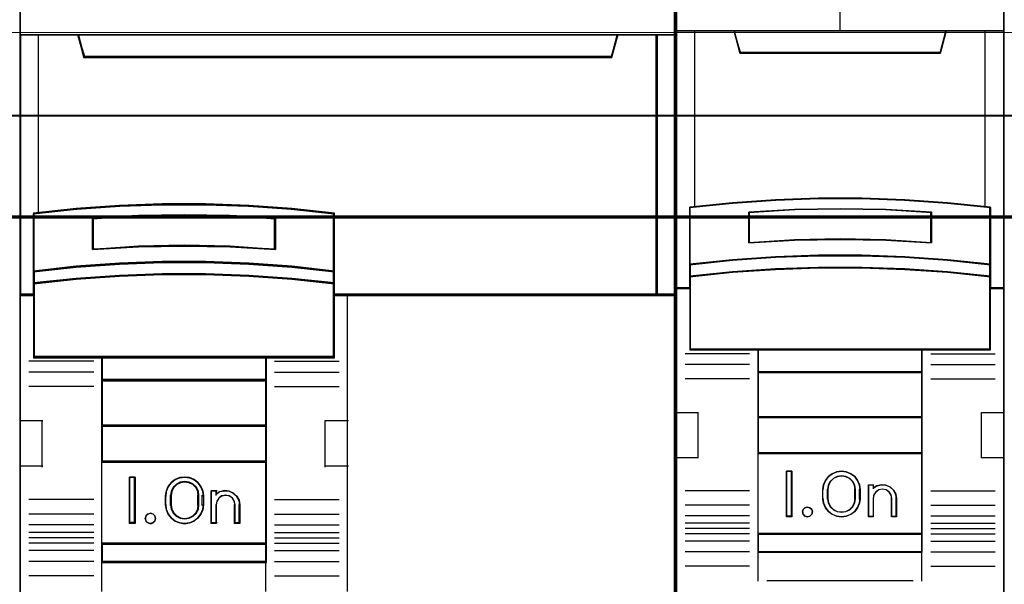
# Model space of a CAD drawing. Header units: millimetres. Extents: x -1290 to 1795, y -4192 to -1311.
# Tile 533 of 656: x 1095.66 to 1106.45, y -3008.57 to -3002.38. Entities that reach past the tile are written whole.
import ezdxf

# ---------------------------------------------------------------- set-up
doc = ezdxf.new("R2010")
doc.units = ezdxf.units.MM
doc.layers.add('30', color=7, linetype='Continuous')
doc.layers.add('45', color=7, linetype='Continuous')
doc.layers.add('Aparatura', color=7, linetype='Continuous', lineweight=13)

# ---------------------------------------------------------------- blocks, each defined once
blk = doc.blocks.new('*U415')
at = {"layer": '45', "color": 139}
for points in [[(243.581396, -533.603058), (243.581396, -616.261383)], [(279.443209, -533.603058), (279.443209, -616.261383)], [(243.581396, -552.51896), (279.507661, -552.51896)], [(246.760997, -552.51896), (247.142334, -553.764939)], [(276.345963, -552.51896), (275.964626, -553.764939)], [(247.076092, -553.69851), (276.030868, -553.69851)], [(260.829297, -562.350345), (258.478557, -562.074304), (256.133386, -561.892367), (253.760364, -561.791988), (251.387341, -561.791988), (249.042171, -561.892367), (246.674719, -562.074304), (244.335119, -562.350345)], [(244.335119, -562.283917), (244.335119, -570.221199)], [(257.599568, -562.621444), (255.097868, -562.43797), (252.585, -562.384457), (250.077717, -562.43797), (247.564849, -562.621444)], [(247.564849, -564.289333), (247.564849, -562.555016)], [(257.533326, -564.289333), (257.533326, -562.555016)], [(260.763056, -570.221199), (260.763056, -562.283917)], [(257.599568, -564.289333), (255.097868, -564.104469), (252.585, -564.05055), (250.077717, -564.104469), (247.564849, -564.289333)], [(260.829297, -565.508381), (258.478557, -565.225159), (256.133386, -565.048931), (253.760364, -564.948229), (251.387341, -564.948229), (249.042171, -565.048931), (246.674719, -565.225159), (244.335119, -565.508381)], [(260.829297, -566.17805), (258.478557, -565.901121), (256.133386, -565.7186), (253.760364, -565.617898), (251.387341, -565.617898), (249.042171, -565.7186), (246.674719, -565.901121), (244.335119, -566.17805)], [(244.401361, -566.738202), (243.581396, -566.738202)], [(279.507661, -566.738202), (260.763056, -566.738202)], [(261.522149, -566.738202), (261.522149, -583.038266)], [(260.829297, -570.15477), (244.335119, -570.15477)], [(248.058976, -570.15477), (248.058976, -581.438601)], [(248.058976, -570.15477), (257.10007, -570.15477)], [(257.035618, -570.15477), (257.035618, -581.438601)], [(247.63109, -570.415097), (244.075523, -570.415097)], [(257.533326, -570.415097), (261.078151, -570.415097)], [(247.63109, -571.007566), (244.075523, -571.007566)], [(257.533326, -571.007566), (261.078151, -571.007566)], [(247.63109, -571.806501), (244.075523, -571.806501)], [(248.058976, -571.424089), (257.10007, -571.424089)], [(257.533326, -571.806501), (261.078151, -571.806501)], [(243.581396, -573.666492), (244.85073, -573.666492)], [(244.784488, -573.666492), (244.784488, -576.214107)], [(248.058976, -573.910661), (257.10007, -573.910661)], [(260.319057, -576.214107), (260.319057, -573.666492)], [(260.319057, -573.666492), (261.588391, -573.666492)], [(243.581396, -576.147679), (244.85073, -576.147679)], [(248.058976, -575.887351), (257.10007, -575.887351)], [(260.319057, -576.147679), (261.588391, -576.147679)], [(249.904791, -576.768873), (249.595067, -576.768873)], [(249.595067, -576.768873), (249.595067, -579.321873)], [(249.838549, -576.768873), (249.838549, -579.321873)], [(253.63939, -577.820953), (253.60498, -577.554978), (253.50175, -577.294913), (253.34117, -577.070311), (253.128975, -576.898905), (252.876635, -576.792515), (252.607091, -576.768873), (252.343281, -576.792515), (252.096676, -576.898905), (251.878746, -577.070311), (251.718166, -577.294913), (251.609202, -577.554978), (251.580527, -577.820953)], [(253.394116, -577.820953), (253.353585, -577.579785), (253.23778, -577.350676), (253.069863, -577.163771), (252.849834, -577.055246), (252.606644, -577.013042), (252.375034, -577.055246), (252.155005, -577.163771), (251.981298, -577.350676), (251.871283, -577.579785), (251.836542, -577.820953)], [(251.580527, -578.325449), (251.580527, -577.754525)], [(251.836542, -578.325449), (251.836542, -577.754525)], [(253.329665, -578.325449), (253.329665, -577.754525)], [(253.573148, -578.325449), (253.573148, -577.754525)], [(254.067275, -577.50497), (254.387742, -577.50497)], [(254.067275, -577.50497), (254.067275, -579.321873)], [(254.3215, -577.50497), (254.3215, -577.770683)], [(255.640963, -578.325449), (255.594256, -578.053967), (255.471651, -577.824715), (255.290663, -577.637694), (255.051291, -577.535135), (254.788566, -577.50497), (254.53168, -577.571332), (254.3215, -577.722156)], [(255.386738, -578.325449), (255.339394, -578.099589), (255.238788, -577.917646), (255.067166, -577.804716), (254.854119, -577.754525), (254.658825, -577.804716), (254.481286, -577.917646), (254.368844, -578.099589), (254.3215, -578.325449)], [(247.63109, -577.998694), (244.075523, -577.998694)], [(251.580527, -578.259021), (251.609202, -578.530639), (251.718166, -578.778637), (251.878746, -579.003017), (252.096676, -579.174255), (252.343281, -579.28054), (252.607091, -579.321873), (252.876635, -579.28054), (253.128975, -579.174255), (253.34117, -579.003017), (253.50175, -578.778637), (253.60498, -578.530639), (253.63939, -578.259021)], [(251.836542, -578.259021), (251.871283, -578.51245), (251.981298, -578.723641), (252.155005, -578.910695), (252.375034, -579.019308), (252.606644, -579.061546), (252.849834, -579.019308), (253.069863, -578.910695), (253.23778, -578.723641), (253.353585, -578.51245), (253.394116, -578.259021)], [(254.3215, -578.259021), (254.3215, -579.321873)], [(255.320496, -578.259021), (255.320496, -579.321873)], [(255.576511, -578.259021), (255.576511, -579.321873)], [(257.533326, -577.998694), (261.078151, -577.998694)], [(247.63109, -578.795833), (244.075523, -578.795833)], [(257.533326, -578.795833), (261.078151, -578.795833)], [(247.63109, -579.388301), (244.075523, -579.388301)], [(249.904791, -579.255445), (249.595067, -579.255445)], [(254.067275, -579.255445), (254.387742, -579.255445)], [(255.320496, -579.255445), (255.640963, -579.255445)], [(257.533326, -579.388301), (261.078151, -579.388301)], [(247.63109, -579.799439), (244.075523, -579.799439)], [(257.533326, -579.799439), (261.078151, -579.799439)], [(247.63109, -580.097468), (244.075523, -580.097468)], [(247.63109, -580.391907), (244.075523, -580.391907)], [(248.058976, -580.381135), (257.10007, -580.381135)], [(257.533326, -580.097468), (261.078151, -580.097468)], [(257.533326, -580.391907), (261.078151, -580.391907)], [(247.63109, -580.795863), (244.075523, -580.795863)], [(257.533326, -580.795863), (261.078151, -580.795863)], [(247.63109, -581.388331), (244.075523, -581.388331)], [(248.058976, -581.372173), (257.10007, -581.372173)], [(248.058976, -581.372173), (248.058976, -583.038266)], [(257.035618, -581.372173), (257.035618, -583.038266)], [(257.533326, -581.388331), (261.078151, -581.388331)], [(247.63109, -582.180085), (244.075523, -582.180085)], [(257.533326, -582.180085), (261.078151, -582.180085)]]:
    blk.add_lwpolyline(points, dxfattribs=at)
at = {"layer": '45', "color": 59}
blk.add_lwpolyline([(243.613622, -597.329653), (243.613622, -576.181314), (243.613622, -573.69979), (243.613622, -566.770358), (243.613622, -566.770358), (243.613622, -552.551451), (243.613622, -545.090263), (243.613622, -533.635374), (279.475435, -533.635374), (279.475435, -545.090263), (279.475435, -552.551451), (279.475435, -566.770358), (279.475435, -593.840011)], dxfattribs=at)
at = {"layer": '45', "color": 7}
for points in [[(261.557203, -566.802835), (278.515826, -566.802835), (278.515826, -552.51896), (276.342498, -552.51896), (276.025671, -553.704182), (247.083177, -553.704182), (246.766349, -552.51896), (244.581905, -552.51896), (243.581396, -552.51896), (243.581396, -566.802835), (244.337336, -566.802835), (244.337336, -566.174055), (244.337336, -565.50076), (244.337336, -562.329039), (246.671857, -562.084204), (249.034169, -561.922836), (251.374248, -561.833805), (253.742118, -561.833805), (256.109989, -561.922836), (258.450067, -562.084204), (260.795705, -562.329039), (260.795705, -565.50076), (260.795705, -566.174055), (260.795705, -566.802835), (261.557203, -566.802835)], [(247.077919, -553.764939), (276.029041, -553.764939), (276.345963, -552.51896), (246.760997, -552.51896), (247.077919, -553.764939)], [(247.109454, -553.732622), (275.997506, -553.732622), (276.313737, -552.551276), (246.793223, -552.551276), (247.109454, -553.732622)], [(278.449584, -552.51896), (278.449584, -566.802835), (279.507661, -566.802835), (279.507661, -552.51896), (278.449584, -552.51896)], [(278.48181, -552.551276), (278.48181, -566.772314), (279.475435, -566.772314), (279.475435, -552.551276), (278.48181, -552.551276)], [(256.133386, -565.096702), (258.478557, -565.254607), (260.829297, -565.508381), (260.829297, -562.293899), (258.478557, -562.045763), (256.133386, -561.88222), (253.760364, -561.791988), (251.387341, -561.791988), (249.042171, -561.88222), (246.674719, -562.045763), (244.335119, -562.293899), (244.335119, -565.508381), (246.674719, -565.254607), (249.042171, -565.096702), (251.387341, -565.006471), (253.760364, -565.006471), (256.133386, -565.096702)], [(257.599568, -562.562322), (257.599568, -564.289333), (255.097868, -564.151631), (252.585, -564.111468), (250.077717, -564.151631), (247.564849, -564.289333), (247.564849, -562.562322), (250.077717, -562.42462), (252.585, -562.384457), (255.097868, -562.42462), (257.599568, -562.562322)], [(255.097868, -564.151631), (257.599568, -564.289333), (257.599568, -562.562322), (255.097868, -562.42462), (252.585, -562.384457), (250.077717, -562.42462), (247.564849, -562.562322), (247.564849, -564.289333), (250.077717, -564.151631), (252.585, -564.111468), (255.097868, -564.151631)], [(256.133386, -565.750541), (258.478557, -565.920374), (260.829297, -566.17805), (260.829297, -565.469439), (258.478557, -565.205906), (256.133386, -565.04193), (253.760364, -564.948229), (251.387341, -564.948229), (249.042171, -565.04193), (246.674719, -565.205906), (244.335119, -565.469439), (244.335119, -566.17805), (246.674719, -565.920374), (249.042171, -565.750541), (251.387341, -565.656841), (253.760364, -565.656841), (256.133386, -565.750541)], [(248.072908, -570.221199), (257.085938, -570.221199), (260.829297, -570.221199), (260.829297, -566.753267), (260.829297, -566.118135), (258.478557, -565.870827), (256.133386, -565.707829), (253.760364, -565.617898), (251.387341, -565.617898), (249.042171, -565.707829), (246.674719, -565.870827), (244.335119, -566.118135), (244.335119, -566.753267), (244.335119, -570.221199), (248.072908, -570.221199)], [(257.10007, -570.15477), (248.058976, -570.15477), (248.058976, -571.490517), (257.10007, -571.490517), (257.10007, -570.15477)], [(257.10007, -571.424089), (248.058976, -571.424089), (248.058976, -573.97709), (257.10007, -573.97709), (257.10007, -571.424089)], [(257.10007, -573.910661), (248.058976, -573.910661), (248.058976, -575.95378), (257.10007, -575.95378), (257.10007, -573.910661)], [(248.058976, -580.434996), (257.10007, -580.434996), (257.10007, -575.887351), (248.058976, -575.887351), (248.058976, -580.434996)], [(249.89942, -576.763487), (249.89942, -579.311101), (249.584325, -579.311101), (249.584325, -576.763487), (249.89942, -576.763487)], [(251.718842, -577.275284), (251.890831, -577.059192), (252.085753, -576.894279), (252.343737, -576.797606), (252.607454, -576.763487), (252.871171, -576.797606), (253.123422, -576.894279), (253.329809, -577.059192), (253.501798, -577.275284), (253.604992, -577.51981), (253.63939, -577.787082), (253.63939, -578.293193), (253.604992, -578.560465), (253.501798, -578.799303), (253.329809, -579.015396), (253.123422, -579.174622), (252.871171, -579.276981), (252.607454, -579.311101), (252.343737, -579.276981), (252.085753, -579.174622), (251.890831, -579.015396), (251.718842, -578.799303), (251.609916, -578.560465), (251.569785, -578.293193), (251.569785, -577.787082), (251.609916, -577.51981), (251.718842, -577.275284)], [(251.992878, -577.316597), (251.882864, -577.534001), (251.836542, -577.78001), (251.836542, -578.289192), (251.882864, -578.52948), (251.992878, -578.741162), (252.166585, -578.912796), (252.375034, -579.021498), (252.612434, -579.061546), (252.861414, -579.021498), (253.081443, -578.912796), (253.255151, -578.741162), (253.365165, -578.52948), (253.394116, -578.289192), (253.394116, -577.78001), (253.365165, -577.534001), (253.255151, -577.316597), (253.081443, -577.144963), (252.861414, -577.041982), (252.612434, -577.007655), (252.375034, -577.041982), (252.166585, -577.144963), (251.992878, -577.316597)], [(252.018635, -577.339192), (251.913173, -577.549754), (251.868767, -577.788021), (251.868767, -578.28118), (251.913173, -578.513907), (252.018635, -578.718928), (252.185154, -578.885161), (252.384977, -578.990442), (252.612554, -579.02923), (252.851231, -578.990442), (253.062156, -578.885161), (253.228675, -578.718928), (253.334137, -578.513907), (253.361891, -578.28118), (253.361891, -577.788021), (253.334137, -577.549754), (253.228675, -577.339192), (253.062156, -577.172959), (252.851231, -577.073219), (252.612554, -577.039972), (252.384977, -577.073219), (252.185154, -577.172959), (252.018635, -577.339192)], [(254.072646, -579.311101), (254.072646, -577.510356), (254.333068, -577.510356), (254.333068, -577.700211), (254.541405, -577.562135), (254.790252, -577.510356), (255.056461, -577.527616), (255.276372, -577.636926), (255.473135, -577.809521), (255.594665, -578.028142), (255.640963, -578.281282), (255.640963, -579.311101), (255.374754, -579.311101), (255.374754, -578.281282), (255.328457, -578.079921), (255.230075, -577.918832), (255.056461, -577.798015), (254.853911, -577.769249), (254.639786, -577.798015), (254.477746, -577.918832), (254.36779, -578.079921), (254.333068, -578.281282), (254.333068, -579.311101), (254.072646, -579.311101)], [(250.977009, -578.890089), (251.014787, -579.028332), (250.977009, -579.172858), (250.876269, -579.273398), (250.731454, -579.311101), (250.592936, -579.273398), (250.498492, -579.172858), (250.454418, -579.028332), (250.498492, -578.890089), (250.592936, -578.783265), (250.731454, -578.745563), (250.876269, -578.783265), (250.977009, -578.890089)], [(257.10007, -580.381135), (248.058976, -580.381135), (248.058976, -581.438601), (257.10007, -581.438601), (257.10007, -580.381135)]]:
    blk.add_lwpolyline(points, close=True, dxfattribs=at)
at = {"layer": '45', "color": 59}
for points in [[(261.557203, -566.802835), (278.515826, -566.802835), (278.515826, -552.51896), (276.342498, -552.51896), (276.025671, -553.704182), (247.083177, -553.704182), (246.766349, -552.51896), (244.581905, -552.51896), (243.581396, -552.51896), (243.581396, -566.802835), (244.337336, -566.802835), (244.337336, -566.174055), (244.337336, -565.50076), (244.337336, -562.329039), (246.671857, -562.084204), (249.034169, -561.922836), (251.374248, -561.833805), (253.742118, -561.833805), (256.109989, -561.922836), (258.450067, -562.084204), (260.795705, -562.329039), (260.795705, -565.50076), (260.795705, -566.174055), (260.795705, -566.802835), (261.557203, -566.802835)], [(261.556265, -566.772314), (278.4836, -566.772314), (278.4836, -552.551276), (276.314282, -552.551276), (275.998039, -553.731284), (247.108942, -553.731284), (246.792699, -552.551276), (244.612285, -552.551276), (243.613622, -552.551276), (243.613622, -566.772314), (244.368167, -566.772314), (244.368167, -566.1463), (244.368167, -565.475967), (244.368167, -562.318199), (246.698381, -562.074441), (249.056335, -561.913783), (251.392096, -561.825143), (253.755598, -561.825143), (256.1191, -561.913783), (258.454862, -562.074441), (260.796171, -562.318199), (260.796171, -565.475967), (260.796171, -566.1463), (260.796171, -566.772314), (261.556265, -566.772314)], [(247.077919, -553.764939), (276.029041, -553.764939), (276.345963, -552.51896), (246.760997, -552.51896), (247.077919, -553.764939)], [(278.449584, -552.51896), (278.449584, -566.802835), (279.507661, -566.802835), (279.507661, -552.51896), (278.449584, -552.51896)], [(256.133386, -565.096702), (258.478557, -565.254607), (260.829297, -565.508381), (260.829297, -562.293899), (258.478557, -562.045763), (256.133386, -561.88222), (253.760364, -561.791988), (251.387341, -561.791988), (249.042171, -561.88222), (246.674719, -562.045763), (244.335119, -562.293899), (244.335119, -565.508381), (246.674719, -565.254607), (249.042171, -565.096702), (251.387341, -565.006471), (253.760364, -565.006471), (256.133386, -565.096702)], [(257.599568, -562.562322), (257.599568, -564.289333), (255.097868, -564.151631), (252.585, -564.111468), (250.077717, -564.151631), (247.564849, -564.289333), (247.564849, -562.562322), (250.077717, -562.42462), (252.585, -562.384457), (255.097868, -562.42462), (257.599568, -562.562322)], [(255.097868, -564.151631), (257.599568, -564.289333), (257.599568, -562.562322), (255.097868, -562.42462), (252.585, -562.384457), (250.077717, -562.42462), (247.564849, -562.562322), (247.564849, -564.289333), (250.077717, -564.151631), (252.585, -564.111468), (255.097868, -564.151631)], [(255.081711, -564.123987), (257.567342, -564.257016), (257.567342, -562.588603), (255.081711, -562.455574), (252.584982, -562.416773), (250.093802, -562.455574), (247.597074, -562.588603), (247.597074, -564.257016), (250.093802, -564.123987), (252.584982, -564.085186), (255.081711, -564.123987)], [(256.133386, -565.750541), (258.478557, -565.920374), (260.829297, -566.17805), (260.829297, -565.469439), (258.478557, -565.205906), (256.133386, -565.04193), (253.760364, -564.948229), (251.387341, -564.948229), (249.042171, -565.04193), (246.674719, -565.205906), (244.335119, -565.469439), (244.335119, -566.17805), (246.674719, -565.920374), (249.042171, -565.750541), (251.387341, -565.656841), (253.760364, -565.656841), (256.133386, -565.750541)], [(256.11951, -565.740692), (258.455516, -565.901599), (260.797072, -566.145734), (260.797072, -565.474364), (258.455516, -565.224681), (256.11951, -565.069322), (253.75576, -564.980546), (251.39201, -564.980546), (249.056004, -565.069322), (246.697803, -565.224681), (244.367345, -565.474364), (244.367345, -566.145734), (246.697803, -565.901599), (249.056004, -565.740692), (251.39201, -565.651916), (253.75576, -565.651916), (256.11951, -565.740692)], [(248.072908, -570.221199), (257.085938, -570.221199), (260.829297, -570.221199), (260.829297, -566.753267), (260.829297, -566.118135), (258.478557, -565.870827), (256.133386, -565.707829), (253.760364, -565.617898), (251.387341, -565.617898), (249.042171, -565.707829), (246.674719, -565.870827), (244.335119, -566.118135), (244.335119, -566.753267), (244.335119, -570.221199), (248.072908, -570.221199)], [(248.090528, -570.188882), (257.068339, -570.188882), (260.797072, -570.188882), (260.797072, -566.769642), (260.797072, -566.143428), (258.455516, -565.899592), (256.11951, -565.738882), (253.75576, -565.650215), (251.39201, -565.650215), (249.056004, -565.738882), (246.697803, -565.899592), (244.367345, -566.143428), (244.367345, -566.769642), (244.367345, -570.188882), (248.090528, -570.188882)], [(257.10007, -570.15477), (248.058976, -570.15477), (248.058976, -571.490517), (257.10007, -571.490517), (257.10007, -570.15477)], [(257.067844, -570.187087), (248.091201, -570.187087), (248.091201, -571.458201), (257.067844, -571.458201), (257.067844, -570.187087)], [(257.10007, -571.424089), (248.058976, -571.424089), (248.058976, -573.97709), (257.10007, -573.97709), (257.10007, -571.424089)], [(257.067844, -571.456406), (248.091201, -571.456406), (248.091201, -573.944773), (257.067844, -573.944773), (257.067844, -571.456406)], [(257.10007, -573.910661), (248.058976, -573.910661), (248.058976, -575.95378), (257.10007, -575.95378), (257.10007, -573.910661)], [(257.067844, -573.942978), (248.091201, -573.942978), (248.091201, -575.921463), (257.067844, -575.921463), (257.067844, -573.942978)], [(257.10007, -580.381135), (248.058976, -580.381135), (248.058976, -581.438601), (257.10007, -581.438601), (257.10007, -580.381135)], [(257.067844, -580.411656), (248.091201, -580.411656), (248.091201, -581.406285), (257.067844, -581.406285), (257.067844, -580.411656)]]:
    blk.add_lwpolyline(points, close=True, dxfattribs=at)
at = {"layer": '45', "color": 140}
for points in [[(244.580392, -552.51896), (244.580392, -562.316233)], [(278.449584, -566.802835), (278.449584, -552.51896)]]:
    blk.add_lwpolyline(points, dxfattribs=at)
at = {"layer": '45', "color": 139}
blk.add_lwpolyline([(251.020158, -579.027454), (250.976153, -578.88964), (250.881856, -578.789413), (250.743554, -578.745563), (250.605252, -578.789413), (250.492096, -578.88964), (250.46695, -579.027454), (250.492096, -579.177796), (250.605252, -579.278023), (250.743554, -579.321873), (250.881856, -579.278023), (250.976153, -579.177796), (251.020158, -579.027454)], close=True, dxfattribs=at)
blk = doc.blocks.new('*U416')
at = {"layer": '45', "color": 7}
for points in [[(297.520026, -533.603058), (279.547047, -533.603058), (279.547047, -615.327797), (297.520026, -615.327797), (297.520026, -533.603058)], [(287.354616, -561.499983), (289.712458, -561.499983), (292.070299, -561.587848), (294.422579, -561.752595), (296.774859, -561.983241), (296.774859, -565.118923), (296.774859, -565.788894), (296.774859, -566.420424), (297.520026, -566.420424), (297.520026, -552.307107), (296.519056, -552.307107), (294.344726, -552.307107), (294.027752, -553.487793), (283.039322, -553.487793), (282.722348, -552.307107), (280.548018, -552.307107), (279.547047, -552.307107), (279.547047, -566.420424), (280.292214, -566.420424), (280.292214, -565.788894), (280.292214, -565.118923), (280.292214, -561.983241), (282.633373, -561.752595), (284.996775, -561.587848), (287.354616, -561.499983)], [(283.033231, -553.522565), (294.033842, -553.522565), (294.351168, -552.307107), (288.52797, -552.307107), (282.715906, -552.307107), (283.033231, -553.522565)], [(292.071748, -564.718456), (294.424397, -564.878919), (296.777045, -565.122379), (296.777045, -561.962926), (294.424397, -561.730532), (292.071748, -561.564536), (289.713537, -561.476005), (287.355327, -561.476005), (284.997116, -561.564536), (282.633344, -561.730532), (280.291819, -561.962926), (280.291819, -565.122379), (282.633344, -564.878919), (284.997116, -564.718456), (287.355327, -564.635458), (289.713537, -564.635458), (292.071748, -564.718456)], [(293.536574, -562.251385), (293.536574, -563.92308), (291.035503, -563.783306), (288.528862, -563.738578), (286.033361, -563.783306), (283.53229, -563.92308), (283.53229, -562.251385), (286.033361, -562.10602), (288.528862, -562.061292), (291.035503, -562.10602), (293.536574, -562.251385)], [(291.035503, -563.783306), (293.536574, -563.92308), (293.536574, -562.251385), (291.035503, -562.10602), (288.528862, -562.061292), (286.033361, -562.10602), (283.53229, -562.251385), (283.53229, -563.92308), (286.033361, -563.783306), (288.528862, -563.738578), (291.035503, -563.783306)], [(294.424397, -564.852169), (292.071748, -564.688287), (289.713537, -564.603521), (287.355327, -564.603521), (284.997116, -564.688287), (282.633344, -564.852169), (280.291819, -565.100818), (280.291819, -565.790253), (282.633344, -565.541604), (284.997116, -565.377722), (287.355327, -565.292955), (289.713537, -565.292955), (292.071748, -565.377722), (294.424397, -565.541604), (296.777045, -565.790253), (296.777045, -565.100818), (294.424397, -564.852169)], [(292.071748, -565.354229), (289.713537, -565.271394), (287.355327, -565.271394), (284.997116, -565.354229), (282.633344, -565.514376), (280.291819, -565.757358), (280.291819, -566.392425), (280.291819, -569.783131), (284.040484, -569.783131), (293.02838, -569.783131), (296.777045, -569.783131), (296.777045, -566.392425), (296.777045, -565.757358), (294.424397, -565.514376), (292.071748, -565.354229)], [(284.031788, -571.038087), (293.037076, -571.038087), (293.037076, -569.745429), (284.031788, -569.745429), (284.031788, -571.038087)], [(293.037076, -571.000384), (284.031788, -571.000384), (284.031788, -573.501319), (293.037076, -573.501319), (293.037076, -571.000384)], [(293.037076, -573.463617), (284.031788, -573.463617), (284.031788, -575.469033), (293.037076, -575.469033), (293.037076, -573.463617)], [(284.031788, -579.898183), (293.037076, -579.898183), (293.037076, -575.429535), (284.031788, -575.429535), (284.031788, -579.898183)], [(285.890136, -576.443913), (285.890136, -578.946643), (285.596524, -578.946643), (285.596524, -576.443913), (285.890136, -576.443913)], [(289.590495, -577.18917), (289.630105, -577.439443), (289.630105, -577.951113), (289.590495, -578.201386), (289.482982, -578.446097), (289.3302, -578.657439), (289.120832, -578.807603), (288.871854, -578.907712), (288.611559, -578.946643), (288.345606, -578.907712), (288.096628, -578.807603), (287.892919, -578.657439), (287.734478, -578.446097), (287.626965, -578.201386), (287.587355, -577.951113), (287.587355, -577.439443), (287.626965, -577.18917), (287.734478, -576.944459), (287.892919, -576.733117), (288.096628, -576.582953), (288.345606, -576.482844), (288.611559, -576.443913), (288.871854, -576.482844), (289.120832, -576.582953), (289.3302, -576.733117), (289.482982, -576.944459), (289.590495, -577.18917)], [(289.37409, -577.951209), (289.37409, -577.437746), (289.334257, -577.214502), (289.23183, -577.002419), (289.055427, -576.834986), (288.844882, -576.728945), (288.611575, -576.689877), (288.372578, -576.728945), (288.162033, -576.834986), (287.98563, -577.002419), (287.883203, -577.214502), (287.84337, -577.437746), (287.84337, -577.951209), (287.883203, -578.174454), (287.98563, -578.386536), (288.162033, -578.55397), (288.372578, -578.660011), (288.611575, -578.693498), (288.844882, -578.660011), (289.055427, -578.55397), (289.23183, -578.386536), (289.334257, -578.174454), (289.37409, -577.951209)], [(290.551679, -577.23957), (290.802349, -577.183601), (291.041626, -577.205988), (291.275206, -577.306734), (291.457512, -577.48024), (291.582847, -577.698521), (291.622727, -577.944787), (291.622727, -578.946643), (291.360662, -578.946643), (291.360662, -577.944787), (291.320782, -577.743297), (291.218235, -577.580985), (291.05302, -577.469046), (290.847926, -577.429867), (290.654226, -577.469046), (290.494708, -577.580985), (290.37507, -577.743297), (290.340887, -577.944787), (290.340887, -578.946643), (290.090216, -578.946643), (290.090216, -577.183601), (290.340887, -577.183601), (290.340887, -577.373897), (290.551679, -577.23957)], [(286.974948, -578.545121), (287.010873, -578.675025), (286.974948, -578.804929), (286.879146, -578.90531), (286.747419, -578.946643), (286.603716, -578.90531), (286.513902, -578.804929), (286.471988, -578.675025), (286.513902, -578.545121), (286.603716, -578.444741), (286.747419, -578.415217), (286.879146, -578.444741), (286.974948, -578.545121)], [(293.037076, -579.860481), (284.031788, -579.860481), (284.031788, -580.885631), (293.037076, -580.885631), (293.037076, -579.860481)]]:
    blk.add_lwpolyline(points, close=True, dxfattribs=at)
at = {"layer": '45', "color": 139}
for points in [[(297.520026, -533.603058), (279.547047, -533.603058), (279.547047, -615.327797), (297.520026, -615.327797), (297.520026, -533.603058)], [(292.064065, -565.371523), (289.710976, -565.289348), (287.357888, -565.289348), (285.004799, -565.371523), (282.646161, -565.530396), (280.309722, -565.771444), (280.309722, -566.401457), (280.309722, -569.765178), (284.050245, -569.765178), (293.018619, -569.765178), (296.759142, -569.765178), (296.759142, -566.401457), (296.759142, -565.771444), (294.411603, -565.530396), (292.064065, -565.371523)], [(287.010873, -578.675025), (286.974948, -578.545121), (286.879146, -578.444741), (286.747419, -578.415217), (286.603716, -578.444741), (286.513902, -578.545121), (286.471988, -578.675025), (286.513902, -578.804929), (286.603716, -578.90531), (286.747419, -578.946643), (286.879146, -578.90531), (286.974948, -578.804929), (287.010873, -578.675025)]]:
    blk.add_lwpolyline(points, close=True, dxfattribs=at)
at = {"layer": '45', "color": 59}
for points in [[(297.502123, -533.622807), (279.566741, -533.622807), (279.566741, -615.309843), (297.502123, -615.309843), (297.502123, -533.622807)], [(287.357978, -561.494548), (289.710887, -561.494548), (292.063796, -561.58219), (294.411155, -561.746518), (296.758515, -561.976576), (296.758515, -565.104281), (296.758515, -565.772547), (296.758515, -566.40247), (297.502123, -566.40247), (297.502123, -552.325061), (296.503247, -552.325061), (294.333465, -552.325061), (294.017154, -553.502743), (283.05171, -553.502743), (282.735399, -552.325061), (280.565617, -552.325061), (279.566741, -552.325061), (279.566741, -566.40247), (280.310349, -566.40247), (280.310349, -565.772547), (280.310349, -565.104281), (280.310349, -561.976576), (282.64661, -561.746518), (285.005068, -561.58219), (287.357978, -561.494548)], [(283.033231, -553.522565), (294.033842, -553.522565), (294.351168, -552.307107), (288.52797, -552.307107), (282.715906, -552.307107), (283.033231, -553.522565)], [(292.071748, -564.718456), (294.424397, -564.878919), (296.777045, -565.122379), (296.777045, -561.962926), (294.424397, -561.730532), (292.071748, -561.564536), (289.713537, -561.476005), (287.355327, -561.476005), (284.997116, -561.564536), (282.633344, -561.730532), (280.291819, -561.962926), (280.291819, -565.122379), (282.633344, -564.878919), (284.997116, -564.718456), (287.355327, -564.635458), (289.713537, -564.635458), (292.071748, -564.718456)], [(293.536574, -562.251385), (293.536574, -563.92308), (291.035503, -563.783306), (288.528862, -563.738578), (286.033361, -563.783306), (283.53229, -563.92308), (283.53229, -562.251385), (286.033361, -562.10602), (288.528862, -562.061292), (291.035503, -562.10602), (293.536574, -562.251385)], [(291.035503, -563.783306), (293.536574, -563.92308), (293.536574, -562.251385), (291.035503, -562.10602), (288.528862, -562.061292), (286.033361, -562.10602), (283.53229, -562.251385), (283.53229, -563.92308), (286.033361, -563.783306), (288.528862, -563.738578), (291.035503, -563.783306)], [(291.026551, -563.768048), (293.518671, -563.905126), (293.518671, -562.265672), (291.026551, -562.123111), (288.528882, -562.079246), (286.042313, -562.123111), (283.550193, -562.265672), (283.550193, -563.905126), (286.042313, -563.768048), (288.528882, -563.724183), (291.026551, -563.768048)], [(294.424397, -564.852169), (292.071748, -564.688287), (289.713537, -564.603521), (287.355327, -564.603521), (284.997116, -564.688287), (282.633344, -564.852169), (280.291819, -565.100818), (280.291819, -565.790253), (282.633344, -565.541604), (284.997116, -565.377722), (287.355327, -565.292955), (289.713537, -565.292955), (292.071748, -565.377722), (294.424397, -565.541604), (296.777045, -565.790253), (296.777045, -565.100818), (294.424397, -564.852169)], [(294.411603, -564.862599), (292.064065, -564.703676), (289.710976, -564.621474), (287.357888, -564.621474), (285.004799, -564.703676), (282.646161, -564.862599), (280.309722, -565.103725), (280.309722, -565.772299), (282.646161, -565.531174), (285.004799, -565.37225), (287.357888, -565.290049), (289.710976, -565.290049), (292.064065, -565.37225), (294.411603, -565.531174), (296.759142, -565.772299), (296.759142, -565.103725), (294.411603, -564.862599)], [(292.071748, -565.354229), (289.713537, -565.271394), (287.355327, -565.271394), (284.997116, -565.354229), (282.633344, -565.514376), (280.291819, -565.757358), (280.291819, -566.392425), (280.291819, -569.783131), (284.040484, -569.783131), (293.02838, -569.783131), (296.777045, -569.783131), (296.777045, -566.392425), (296.777045, -565.757358), (294.424397, -565.514376), (292.071748, -565.354229)], [(284.031788, -571.038087), (293.037076, -571.038087), (293.037076, -569.745429), (284.031788, -569.745429), (284.031788, -571.038087)], [(284.049691, -571.020133), (293.019173, -571.020133), (293.019173, -569.763382), (284.049691, -569.763382), (284.049691, -571.020133)], [(293.037076, -571.000384), (284.031788, -571.000384), (284.031788, -573.501319), (293.037076, -573.501319), (293.037076, -571.000384)], [(293.019173, -571.018338), (284.049691, -571.018338), (284.049691, -573.483366), (293.019173, -573.483366), (293.019173, -571.018338)], [(293.037076, -573.463617), (284.031788, -573.463617), (284.031788, -575.469033), (293.037076, -575.469033), (293.037076, -573.463617)], [(293.019173, -573.481571), (284.049691, -573.481571), (284.049691, -575.449284), (293.019173, -575.449284), (293.019173, -573.481571)], [(284.031788, -579.898183), (293.037076, -579.898183), (293.037076, -575.429535), (284.031788, -575.429535), (284.031788, -579.898183)], [(285.890136, -576.443913), (285.890136, -578.946643), (285.596524, -578.946643), (285.596524, -576.443913), (285.890136, -576.443913)], [(289.590495, -577.18917), (289.630105, -577.439443), (289.630105, -577.951113), (289.590495, -578.201386), (289.482982, -578.446097), (289.3302, -578.657439), (289.120832, -578.807603), (288.871854, -578.907712), (288.611559, -578.946643), (288.345606, -578.907712), (288.096628, -578.807603), (287.892919, -578.657439), (287.734478, -578.446097), (287.626965, -578.201386), (287.587355, -577.951113), (287.587355, -577.439443), (287.626965, -577.18917), (287.734478, -576.944459), (287.892919, -576.733117), (288.096628, -576.582953), (288.345606, -576.482844), (288.611559, -576.443913), (288.871854, -576.482844), (289.120832, -576.582953), (289.3302, -576.733117), (289.482982, -576.944459), (289.590495, -577.18917)], [(289.37409, -577.951209), (289.37409, -577.437746), (289.334257, -577.214502), (289.23183, -577.002419), (289.055427, -576.834986), (288.844882, -576.728945), (288.611575, -576.689877), (288.372578, -576.728945), (288.162033, -576.834986), (287.98563, -577.002419), (287.883203, -577.214502), (287.84337, -577.437746), (287.84337, -577.951209), (287.883203, -578.174454), (287.98563, -578.386536), (288.162033, -578.55397), (288.372578, -578.660011), (288.611575, -578.693498), (288.844882, -578.660011), (289.055427, -578.55397), (289.23183, -578.386536), (289.334257, -578.174454), (289.37409, -577.951209)], [(289.356187, -577.946558), (289.356187, -577.442297), (289.317286, -577.223054), (289.217254, -577.014772), (289.044978, -576.850339), (288.839358, -576.746198), (288.611509, -576.707831), (288.378102, -576.746198), (288.172482, -576.850339), (288.000206, -577.014772), (287.900174, -577.223054), (287.861273, -577.442297), (287.861273, -577.946558), (287.900174, -578.165802), (288.000206, -578.374084), (288.172482, -578.538517), (288.378102, -578.642657), (288.611509, -578.675544), (288.839358, -578.642657), (289.044978, -578.538517), (289.217254, -578.374084), (289.317286, -578.165802), (289.356187, -577.946558)], [(290.551679, -577.23957), (290.802349, -577.183601), (291.041626, -577.205988), (291.275206, -577.306734), (291.457512, -577.48024), (291.582847, -577.698521), (291.622727, -577.944787), (291.622727, -578.946643), (291.360662, -578.946643), (291.360662, -577.944787), (291.320782, -577.743297), (291.218235, -577.580985), (291.05302, -577.469046), (290.847926, -577.429867), (290.654226, -577.469046), (290.494708, -577.580985), (290.37507, -577.743297), (290.340887, -577.944787), (290.340887, -578.946643), (290.090216, -578.946643), (290.090216, -577.183601), (290.340887, -577.183601), (290.340887, -577.373897), (290.551679, -577.23957)], [(286.974948, -578.545121), (287.010873, -578.675025), (286.974948, -578.804929), (286.879146, -578.90531), (286.747419, -578.946643), (286.603716, -578.90531), (286.513902, -578.804929), (286.471988, -578.675025), (286.513902, -578.545121), (286.603716, -578.444741), (286.747419, -578.415217), (286.879146, -578.444741), (286.974948, -578.545121)], [(293.037076, -579.860481), (284.031788, -579.860481), (284.031788, -580.885631), (293.037076, -580.885631), (293.037076, -579.860481)], [(293.019173, -579.878434), (284.049691, -579.878434), (284.049691, -580.865882), (293.019173, -580.865882), (293.019173, -579.878434)]]:
    blk.add_lwpolyline(points, close=True, dxfattribs=at)
at = {"layer": '45', "color": 139}
for points in [[(288.509368, -545.122081), (288.509368, -552.34481)], [(279.547047, -552.307107), (297.520026, -552.307107)], [(282.715906, -552.307107), (283.070389, -553.522565)], [(294.351168, -552.307107), (293.996685, -553.522565)], [(283.032792, -553.484863), (294.036072, -553.484863)], [(296.777045, -561.994864), (294.424397, -561.747227), (292.071748, -561.570343), (289.713537, -561.476005), (287.355327, -561.476005), (284.997116, -561.570343), (282.633344, -561.747227), (280.291819, -561.994864)], [(280.291819, -561.957161), (280.291819, -569.783131)], [(293.536574, -562.285712), (291.035503, -562.114097), (288.528862, -562.061292), (286.033361, -562.114097), (283.53229, -562.285712)], [(296.737658, -569.783131), (296.737658, -561.957161)], [(283.53229, -563.92308), (283.53229, -562.24801)], [(293.497187, -563.92308), (293.497187, -562.24801)], [(293.536574, -563.92308), (291.035503, -563.757145), (288.528862, -563.704046), (286.033361, -563.757145), (283.53229, -563.92308)], [(296.777045, -565.122379), (294.424397, -564.86295), (292.071748, -564.691962), (289.713537, -564.603521), (287.355327, -564.603521), (284.997116, -564.691962), (282.633344, -564.86295), (280.291819, -565.122379)], [(296.777045, -565.790253), (294.424397, -565.530823), (292.071748, -565.359836), (289.713537, -565.271394), (287.355327, -565.271394), (284.997116, -565.359836), (282.633344, -565.530823), (280.291819, -565.790253)], [(280.329415, -566.382721), (279.547047, -566.382721)], [(297.520026, -566.382721), (296.737658, -566.382721)], [(296.777045, -569.745429), (280.291819, -569.745429)], [(284.031788, -569.745429), (284.031788, -580.885631)], [(284.031788, -569.745429), (293.037076, -569.745429)], [(292.997689, -569.745429), (292.997689, -580.885631)], [(283.569887, -570.007551), (280.046546, -570.007551)], [(293.497187, -570.007551), (297.020528, -570.007551)], [(283.569887, -570.594633), (280.046546, -570.594633)], [(293.497187, -570.594633), (297.020528, -570.594633)], [(283.569887, -571.37741), (280.046546, -571.37741)], [(284.031788, -571.000384), (293.037076, -571.000384)], [(293.497187, -571.37741), (297.020528, -571.37741)], [(279.547047, -573.217653), (280.778785, -573.217653)], [(280.741188, -573.217653), (280.741188, -575.720383)], [(284.031788, -573.463617), (293.037076, -573.463617)], [(296.288289, -575.720383), (296.288289, -573.217653)], [(296.288289, -573.217653), (297.520026, -573.217653)], [(279.547047, -575.682681), (280.778785, -575.682681)], [(284.031788, -575.429535), (293.037076, -575.429535)], [(296.288289, -575.682681), (297.520026, -575.682681)], [(285.890136, -576.443913), (285.596524, -576.443913)], [(285.596524, -576.443913), (285.596524, -578.946643)], [(285.850749, -576.443913), (285.850749, -578.946643)], [(289.630105, -577.461881), (289.590495, -577.205967), (289.482982, -576.955741), (289.3302, -576.739635), (289.120832, -576.586087), (288.871854, -576.483722), (288.611559, -576.443913), (288.345606, -576.483722), (288.096628, -576.586087), (287.892919, -576.739635), (287.734478, -576.955741), (287.626965, -577.205967), (287.587355, -577.461881)], [(289.37409, -577.461881), (289.334257, -577.231432), (289.23183, -577.012506), (289.055427, -576.839669), (288.844882, -576.730206), (288.611575, -576.689877), (288.372578, -576.730206), (288.162033, -576.839669), (287.98563, -577.012506), (287.883203, -577.231432), (287.84337, -577.461881)], [(290.090216, -577.183601), (290.373086, -577.183601)], [(290.090216, -577.183601), (290.090216, -578.946643)], [(290.33549, -577.183601), (290.33549, -577.408021)], [(291.622727, -577.966377), (291.582679, -577.713126), (291.456816, -577.488653), (291.273742, -577.310226), (291.039179, -577.206623), (290.798895, -577.183601), (290.547169, -577.241158), (290.33549, -577.379295)], [(283.569887, -577.517537), (280.046546, -577.517537)], [(287.587355, -577.966377), (287.587355, -577.424179)], [(287.84337, -577.966377), (287.84337, -577.424179)], [(289.336493, -577.966377), (289.336493, -577.424179)], [(289.590718, -577.966377), (289.590718, -577.424179)], [(291.366711, -577.966377), (291.326384, -577.754213), (291.222686, -577.583302), (291.055617, -577.465433), (290.84822, -577.424179), (290.652345, -577.465433), (290.491037, -577.583302), (290.370056, -577.754213), (290.33549, -577.966377)], [(293.497187, -577.517537), (297.020528, -577.517537)], [(283.569887, -578.3057), (280.046546, -578.3057)], [(287.587355, -577.926879), (287.626965, -578.183244), (287.734478, -578.433913), (287.892919, -578.650399), (288.096628, -578.804218), (288.345606, -578.906764), (288.611559, -578.946643), (288.871854, -578.906764), (289.120832, -578.804218), (289.3302, -578.650399), (289.482982, -578.433913), (289.590495, -578.183244), (289.630105, -577.926879)], [(287.84337, -577.926879), (287.883203, -578.157441), (287.98563, -578.376475), (288.162033, -578.549396), (288.372578, -578.658913), (288.611575, -578.693498), (288.844882, -578.658913), (289.055427, -578.549396), (289.23183, -578.376475), (289.334257, -578.157441), (289.37409, -577.926879)], [(290.33549, -577.926879), (290.33549, -578.946643)], [(291.327324, -577.926879), (291.327324, -578.946643)], [(291.58334, -577.926879), (291.58334, -578.946643)], [(293.497187, -578.3057), (297.020528, -578.3057)], [(283.569887, -578.890987), (280.046546, -578.890987)], [(285.890136, -578.908941), (285.596524, -578.908941)], [(290.090216, -578.908941), (290.373086, -578.908941)], [(291.327324, -578.908941), (291.622727, -578.908941)], [(293.497187, -578.890987), (297.020528, -578.890987)], [(283.569887, -579.291352), (280.046546, -579.291352)], [(293.497187, -579.291352), (297.020528, -579.291352)], [(283.569887, -579.587586), (280.046546, -579.587586)], [(283.569887, -579.871253), (280.046546, -579.871253)], [(284.031788, -579.860481), (293.037076, -579.860481)], [(293.497187, -579.587586), (297.020528, -579.587586)], [(293.497187, -579.871253), (297.020528, -579.871253)], [(283.569887, -580.271618), (280.046546, -580.271618)], [(293.497187, -580.271618), (297.020528, -580.271618)], [(283.569887, -580.864086), (280.046546, -580.864086)], [(284.031788, -580.846133), (293.037076, -580.846133)], [(284.031788, -580.846133), (284.031788, -582.467342)], [(292.997689, -580.846133), (292.997689, -582.467342)], [(293.497187, -580.864086), (297.020528, -580.864086)], [(283.569887, -581.646863), (280.046546, -581.646863)], [(293.497187, -581.646863), (297.020528, -581.646863)], [(284.524125, -582.429639), (292.542949, -582.429639)]]:
    blk.add_lwpolyline(points, dxfattribs=at)
at = {"layer": '45', "color": 140}
for points in [[(287.354616, -561.499983), (289.712458, -561.499983), (292.070299, -561.587848), (294.422579, -561.752595), (296.774859, -561.983241), (296.774859, -565.118923), (296.774859, -565.788894), (296.774859, -566.420424), (297.520026, -566.420424), (297.520026, -552.307107), (296.519056, -552.307107), (294.344726, -552.307107), (294.027752, -553.487793), (283.039322, -553.487793), (282.722348, -552.307107), (280.548018, -552.307107), (279.547047, -552.307107), (279.547047, -566.420424), (280.292214, -566.420424), (280.292214, -565.788894), (280.292214, -565.118923), (280.292214, -561.983241), (282.633373, -561.752595), (284.996775, -561.587848), (287.354616, -561.499983)], [(283.050158, -553.504612), (294.016916, -553.504612), (294.333264, -552.325061), (288.527987, -552.325061), (282.733809, -552.325061), (283.050158, -553.504612)]]:
    blk.add_lwpolyline(points, close=True, dxfattribs=at)
for points in [[(280.546044, -552.307107), (280.546044, -561.967934)], [(296.483434, -561.967934), (296.483434, -552.307107)]]:
    blk.add_lwpolyline(points, dxfattribs=at)
blk = doc.blocks.new('*U426')
at = {"layer": '30', "color": 7}
for points in [[(117.158256, -706.821084), (548.842747, -706.821084), (117.158256, -706.821084)], [(548.842747, -706.821084), (117.158256, -706.821084), (117.158256, -709.385785), (117.158256, -710.863276), (117.158256, -712.424399), (548.842747, -712.424399), (548.842747, -710.863276), (548.842747, -709.385785), (548.842747, -706.821084)], [(117.158256, -712.336426), (548.842747, -712.336426), (117.158256, -712.336426)], [(548.842747, -712.336426), (117.158256, -712.336426), (117.158256, -713.851227), (117.158256, -734.920729), (117.158256, -736.435529), (548.842747, -736.435529), (548.842747, -734.920729), (548.842747, -713.851227), (548.842747, -712.336426)]]:
    blk.add_lwpolyline(points, close=True, dxfattribs=at)
at = {"layer": '30', "color": 59}
blk.add_lwpolyline([(548.79978, -706.862377), (117.201224, -706.862377), (117.201224, -709.388456), (117.201224, -710.843697), (117.201224, -712.38131), (548.79978, -712.38131), (548.79978, -710.843697), (548.79978, -709.388456), (548.79978, -706.862377)], close=True, dxfattribs=at)

msp = doc.modelspace()

# ---------------------------------------------------------------- linework, layer by layer
at = {"layer": 'Aparatura', "color": 7, "lineweight": 13}
msp.add_lwpolyline([(1070.46, -3011.54), (1070.46, -3002.523), (1156.825, -3002.523), (1156.825, -3011.54)], dxfattribs=at)
msp.add_lwpolyline([(1070.46, -3002.523), (1156.825, -3002.523), (1156.825, -3011.54), (1070.46, -3011.54), (1070.46, -3002.523)], close=True, dxfattribs=at)

# ---------------------------------------------------------------- block references
at = {"layer": 'Aparatura', "color": 7, "lineweight": 13, "xscale": 0.2, "yscale": 0.2, "zscale": 0.2}
for name, p in [('*U415', (1046.942, -2892.044)), ('*U416', (1046.942, -2892.044)), ('*U426', (1046.942, -2862.069))]:
    msp.add_blockref(name, p, dxfattribs=at)

doc.saveas('drawing.dxf')
